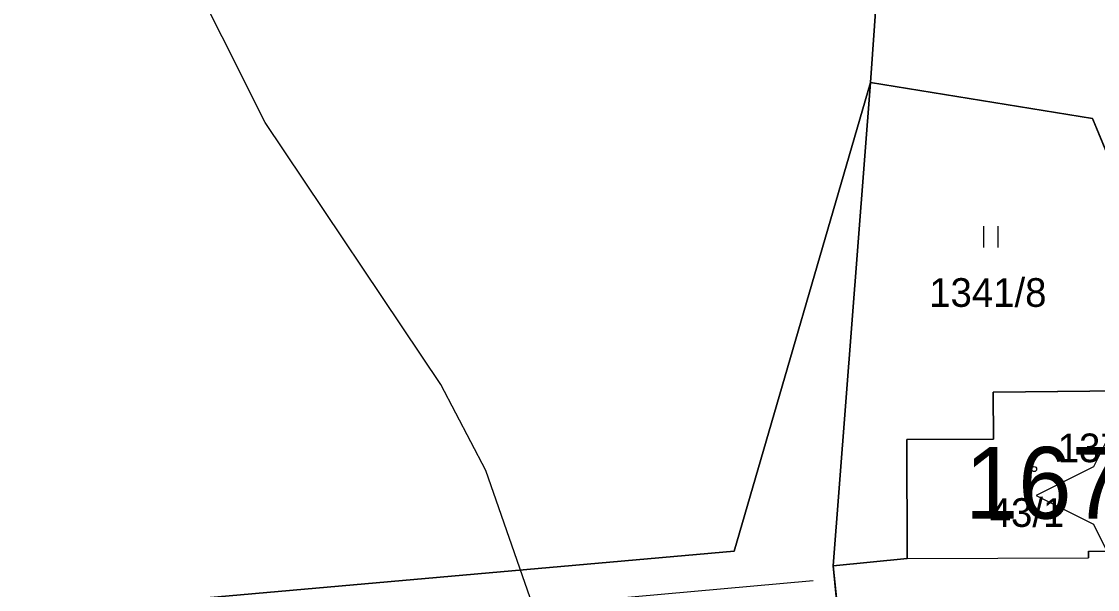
# Model space of a CAD drawing. Extents: x -706130 to -698555, y -971544 to -967260.
# Drawn here: x -704547.7 to -704472.7, y -969418.5 to -969378.9 of the extents above; entities that cross this region are included whole.
import ezdxf

# ---------------------------------------------------------------- set-up
doc = ezdxf.new("R2010")
doc.units = 0
for name, color, linetype in [('Architektonicky cenná stavba S', 7, 'Continuous'), ('BPEJ I-II trida ochrany S', 7, 'Continuous'), ('Docházková izochrona - BUS S', 7, 'Continuous'), ('Docházková izochrona - VLAK N', 7, 'Continuous'), ('KN_Budovy', 7, 'Continuous'), ('KN_Budovy_cisla_domovni', 7, 'Continuous'), ('KN_Hranice_parcel', 7, 'Continuous'), ('KN_Hranice_parcel_vnitrni_kresba', 7, 'Continuous'), ('KN_Parcelni cisla', 7, 'Continuous'), ('KN_Polygon parcely', 7, 'Continuous'), ('KN_POZEMKY_13_ZASTAVENA PLOCHA', 7, 'Continuous'), ('KN_POZEMKY_2_ORNA PUDA', 7, 'Continuous'), ('KN_POZEMKY_7_TTP', 7, 'Continuous'), ('KN_Značky budov', 7, 'Continuous'), ('KN_Značky kultur', 7, 'Continuous'), ('OP silnic S', 7, 'Continuous'), ('Plochy smíšené obytné venkovské S', 7, 'Continuous'), ('Plochy zemědělské všeobecné CELEK S', 7, 'Continuous'), ('Regulační bloky v krajině S', 7, 'Continuous'), ('Regulační bloky zastavěné S', 7, 'Continuous'), ('VÝŠKOPIS_vrstevnice zesílená', 7, 'Continuous'), ('Zastavene uzemi N', 7, 'Continuous'), ('Zastavene uzemi plochy N', 7, 'Continuous')]:
    doc.layers.add(name, color=color, linetype=linetype)

msp = doc.modelspace()

# ---------------------------------------------------------------- linework, layer by layer
at = {"layer": 'Architektonicky cenná stavba S'}
msp.add_lwpolyline([(-704470.92, -969405.971), (-704472.92, -969409.971), (-704476.92, -969411.971), (-704472.92, -969413.971), (-704470.92, -969417.971), (-704468.92, -969413.971), (-704464.92, -969411.971), (-704468.92, -969409.971)], close=True, dxfattribs=at)
at = {"layer": 'BPEJ I-II trida ochrany S'}
for p, q in [((-704479.92, -969404.76), (-704466.41, -969404.62)), ((-704479.9, -969408.03), (-704479.92, -969404.76)), ((-704485.95, -969408.05), (-704479.9, -969408.03)), ((-704485.92, -969416.35), (-704485.95, -969408.05)), ((-704491.08, -969416.86), (-704485.92, -969416.35)), ((-704490.43, -969423.51), (-704491.08, -969416.86))]:
    msp.add_line(p, q, dxfattribs=at)
at = {"layer": 'Docházková izochrona - BUS S'}
msp.add_arc((-704475.99, -969462.395), 400, 57.53029, 230.24409, dxfattribs=at)
at = {"layer": 'Docházková izochrona - VLAK N'}
msp.add_circle((-704165.451, -969778.767), 800, dxfattribs=at)
at = {"layer": 'KN_Budovy'}
msp.add_lwpolyline([(-704479.9, -969408.03), (-704485.95, -969408.05), (-704485.92, -969416.35), (-704473.28, -969416.3), (-704473.28, -969415.85), (-704469.18, -969415.84), (-704466.12, -969415.84), (-704466.25, -969408.51), (-704466.37, -969408.51), (-704466.41, -969404.62), (-704479.92, -969404.76)], close=True, dxfattribs=at)
at = {"layer": 'KN_Hranice_parcel'}
for p, q in [((-704488.48, -969383.17), (-704485.83, -969345.6)), ((-704491.08, -969416.86), (-704488.48, -969383.17)), ((-704491.08, -969416.86), (-704490.43, -969423.51))]:
    msp.add_line(p, q, dxfattribs=at)
for points in [[(-704604.48, -969406.22), (-704592.94, -969425.46), (-704536.64, -969419.26), (-704498, -969415.85), (-704488.48, -969383.17)], [(-704488.48, -969383.17), (-704472.99, -969385.68), (-704467.68, -969398.55)], [(-704466.41, -969404.62), (-704479.92, -969404.76), (-704479.9, -969408.03), (-704485.95, -969408.05), (-704485.92, -969416.35), (-704491.08, -969416.86)]]:
    msp.add_lwpolyline(points, dxfattribs=at)
at = {"layer": 'KN_Hranice_parcel_vnitrni_kresba'}
for p, q in [((-704485.92, -969416.35), (-704473.28, -969416.3)), ((-704473.28, -969415.85), (-704469.18, -969415.84)), ((-704473.28, -969415.85), (-704473.28, -969416.3))]:
    msp.add_line(p, q, dxfattribs=at)
at = {"layer": 'KN_Polygon parcely'}
for points in [[(-704613.26, -969357.13), (-704604.48, -969406.22), (-704592.94, -969425.46), (-704536.64, -969419.26), (-704498, -969415.85), (-704488.48, -969383.17), (-704485.83, -969345.6), (-704485.62, -969342.7), (-704481.09, -969293.69), (-704479.29, -969282.8), (-704543.56, -969258.77), (-704538.26, -969234.16), (-704537.48, -969230.54), (-704602.04, -969202.47), (-704637.33, -969183.87), (-704642.46, -969238.9), (-704626.11, -969294.2), (-704618.94, -969329.21)], [(-704472.99, -969385.68), (-704467.68, -969398.55), (-704471.84, -969371.65), (-704469.06, -969350.52), (-704485.83, -969345.6), (-704488.48, -969383.17)], [(-704488.48, -969383.17), (-704498, -969415.85), (-704536.64, -969419.26), (-704592.94, -969425.46), (-704604.48, -969406.22), (-704600.67, -969432.87), (-704536.08, -969427.07), (-704490.43, -969423.51), (-704491.08, -969416.86)], [(-704491.08, -969416.86), (-704485.92, -969416.35), (-704485.95, -969408.05), (-704479.9, -969408.03), (-704479.92, -969404.76), (-704466.41, -969404.62), (-704465.44, -969404.61), (-704467.68, -969398.55), (-704472.99, -969385.68), (-704488.48, -969383.17)], [(-704479.9, -969408.03), (-704485.95, -969408.05), (-704485.92, -969416.35), (-704491.08, -969416.86), (-704490.43, -969423.51), (-704473.94, -969422.15), (-704467.46, -969423.65), (-704469.18, -969415.84), (-704466.12, -969415.84), (-704466.25, -969408.51), (-704466.37, -969408.51), (-704466.41, -969404.62), (-704479.92, -969404.76)]]:
    msp.add_lwpolyline(points, close=True, dxfattribs=at)
at = {"layer": 'KN_POZEMKY_13_ZASTAVENA PLOCHA'}
for p, q in [((-704479.92, -969404.76), (-704466.41, -969404.62)), ((-704479.9, -969408.03), (-704479.92, -969404.76)), ((-704485.95, -969408.05), (-704479.9, -969408.03)), ((-704485.92, -969416.35), (-704485.95, -969408.05)), ((-704491.08, -969416.86), (-704485.92, -969416.35)), ((-704490.43, -969423.51), (-704491.08, -969416.86))]:
    msp.add_line(p, q, dxfattribs=at)
at = {"layer": 'KN_POZEMKY_2_ORNA PUDA'}
for p, q in [((-704488.48, -969383.17), (-704485.83, -969345.6)), ((-704485.83, -969345.6), (-704488.48, -969383.17)), ((-704488.48, -969383.17), (-704498, -969415.85)), ((-704472.99, -969385.68), (-704488.48, -969383.17)), ((-704467.68, -969398.55), (-704472.99, -969385.68)), ((-704498, -969415.85), (-704536.64, -969419.26))]:
    msp.add_line(p, q, dxfattribs=at)
at = {"layer": 'KN_POZEMKY_7_TTP'}
for p, q in [((-704498, -969415.85), (-704488.48, -969383.17)), ((-704488.48, -969383.17), (-704491.08, -969416.86)), ((-704491.08, -969416.86), (-704488.48, -969383.17)), ((-704488.48, -969383.17), (-704472.99, -969385.68)), ((-704472.99, -969385.68), (-704467.68, -969398.55)), ((-704466.41, -969404.62), (-704479.92, -969404.76)), ((-704479.92, -969404.76), (-704479.9, -969408.03)), ((-704479.9, -969408.03), (-704485.95, -969408.05)), ((-704485.95, -969408.05), (-704485.92, -969416.35)), ((-704536.64, -969419.26), (-704498, -969415.85)), ((-704485.92, -969416.35), (-704491.08, -969416.86)), ((-704491.08, -969416.86), (-704490.43, -969423.51))]:
    msp.add_line(p, q, dxfattribs=at)
at = {"layer": 'KN_Značky budov'}
msp.add_circle((-704477.077, -969410.119), 0.175, dxfattribs=at)
at = {"layer": 'KN_Značky kultur'}
for p, q in [((-704480.581, -969394.68), (-704480.581, -969393.18)), ((-704479.58, -969394.68), (-704479.58, -969393.18))]:
    msp.add_line(p, q, dxfattribs=at)
at = {"layer": 'OP silnic S'}
msp.add_lwpolyline([(-704492.491, -969417.912), (-704547.06, -969422.819), (-704601.749, -969428.727), (-704606.55, -969429.484), (-704632.691, -969434.917), (-704635.5, -969435.586), (-704657.54, -969441.513), (-704662.203, -969443.016), (-704678.148, -969449.03), (-704681.342, -969450.364), (-704698.921, -969458.425), (-704701.228, -969459.555), (-704766.447, -969493.623), (-704797.326, -969507.874), (-704813.938, -969514.066), (-704828.677, -969518.176), (-704847.592, -969521.405), (-704866.492, -969523.592), (-704903.234, -969524.613), (-704975.203, -969523.515), (-705049.868, -969523.143), (-705158.779, -969522.404)], dxfattribs=at)
at = {"layer": 'Plochy smíšené obytné venkovské S'}
for p, q in [((-704485.83, -969345.6), (-704488.48, -969383.17)), ((-704488.48, -969383.17), (-704491.08, -969416.86)), ((-704491.08, -969416.86), (-704490.43, -969423.51))]:
    msp.add_line(p, q, dxfattribs=at)
at = {"layer": 'Plochy zemědělské všeobecné CELEK S'}
for p, q in [((-704488.48, -969383.17), (-704485.83, -969345.6)), ((-704491.08, -969416.86), (-704488.48, -969383.17)), ((-704490.43, -969423.51), (-704491.08, -969416.86))]:
    msp.add_line(p, q, dxfattribs=at)
at = {"layer": 'Regulační bloky v krajině S'}
for p, q in [((-704488.48, -969383.17), (-704485.83, -969345.6)), ((-704491.08, -969416.86), (-704488.48, -969383.17)), ((-704490.43, -969423.51), (-704491.08, -969416.86))]:
    msp.add_line(p, q, dxfattribs=at)
at = {"layer": 'Regulační bloky zastavěné S'}
for p, q in [((-704485.83, -969345.6), (-704488.48, -969383.17)), ((-704488.48, -969383.17), (-704491.08, -969416.86)), ((-704491.08, -969416.86), (-704490.43, -969423.51))]:
    msp.add_line(p, q, dxfattribs=at)
at = {"layer": 'VÝŠKOPIS_vrstevnice zesílená'}
msp.add_lwpolyline([(-704612.297, -969463.178), (-704529.866, -969452.161), (-704517.454, -969440.177), (-704514.601, -969434.756), (-704512.604, -969428.193), (-704512.033, -969419.633), (-704515.314, -969410.217), (-704518.453, -969404.225), (-704530.723, -969385.963), (-704536.715, -969373.979), (-704537.285, -969365.418), (-704530.58, -969354.575), (-704522.876, -969350.152), (-704505.185, -969343.161), (-704499.335, -969340.165), (-704494.627, -969336.599), (-704490.917, -969332.461), (-704486.209, -969321.19), (-704483.784, -969309.777), (-704483.356, -969304.07), (-704483.784, -969281.243)], dxfattribs=at)
at = {"layer": 'Zastavene uzemi N'}
msp.add_lwpolyline([(-704479.29, -969282.8), (-704481.09, -969293.69), (-704485.62, -969342.7), (-704485.83, -969345.6), (-704488.48, -969383.17), (-704491.08, -969416.86), (-704490.43, -969423.51), (-704490.15, -969426.33), (-704490.47, -969431.11), (-704492.87, -969431.32), (-704535.57, -969435.11), (-704600.2, -969441.63), (-704599.96, -969446.18), (-704599.322, -969458.214), (-704599.27, -969459.19), (-704607.15, -969496.34)], dxfattribs=at)
at = {"layer": 'Zastavene uzemi plochy N'}
msp.add_lwpolyline([(-704479.29, -969282.8), (-704481.09, -969293.69), (-704485.62, -969342.7), (-704485.83, -969345.6), (-704488.48, -969383.17), (-704491.08, -969416.86), (-704490.43, -969423.51), (-704490.15, -969426.33), (-704490.47, -969431.11), (-704492.87, -969431.32), (-704535.57, -969435.11), (-704600.2, -969441.63), (-704599.96, -969446.18), (-704599.322, -969458.214), (-704599.27, -969459.19), (-704607.15, -969496.34)], dxfattribs=at)

# ---------------------------------------------------------------- texts
at = {"layer": 'KN_Budovy_cisla_domovni'}
msp.add_text('167', height=5, dxfattribs=at).set_placement((-704481.903, -969413.574))
at = {"layer": 'KN_Parcelni cisla'}
for s, p in [('1341/8', (-704484.391, -969398.809)), ('1379/3', (-704475.425, -969409.64)), ('43/1', (-704480.17, -969414.15))]:
    msp.add_text(s, height=2, dxfattribs=at).set_placement(p)

doc.saveas('drawing.dxf')
